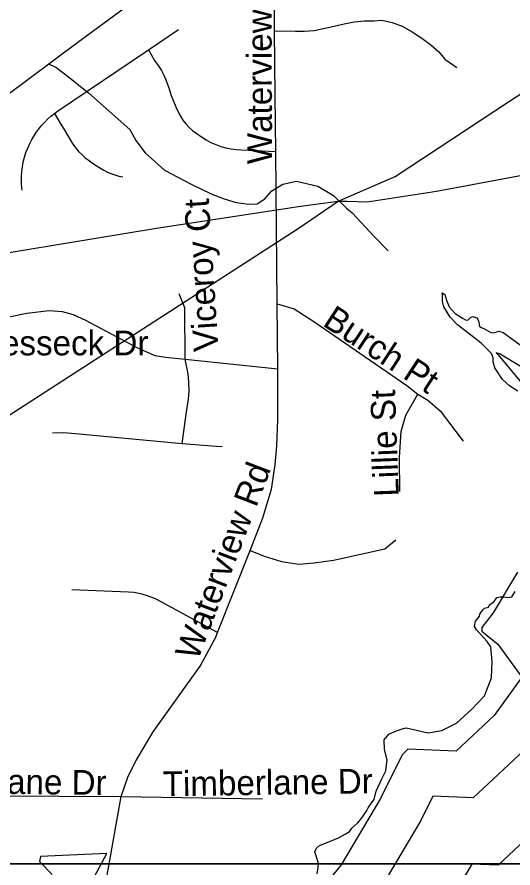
# Model space of a CAD drawing. Extents: x 1662474 to 1856135, y 779280 to 917889.
# Drawn here: x 1703100 to 1705001, y 826572 to 829831 of the extents above; entities that cross this region are included whole.
import ezdxf

# ---------------------------------------------------------------- set-up
doc = ezdxf.new("R2010")
doc.units = 0
for name, color, linetype in [('Exist Hydrographic Buffer Line', 7, 'Continuous'), ('Exist Hydrographic Lake Shore', 7, 'Continuous'), ('Exist Hydrographic Misc Water Feature', 7, 'Continuous'), ('Exist Road Non-System Type 51', 7, 'Continuous'), ('Exist Road Non-System Type 51 Label', 7, 'Continuous'), ('Exist Utilities Electrical Transmission Line', 7, 'Continuous'), ('Map Preparation Inset Cut Line', 7, 'Continuous')]:
    doc.layers.add(name, color=color, linetype=linetype)

msp = doc.modelspace()

# ---------------------------------------------------------------- linework, layer by layer
at = {"layer": 'Exist Hydrographic Buffer Line'}
for points in [[(1705901.8, 829015.1), (1705894.7, 828930.6), (1705916.2, 828927.9), (1706106.2, 828756), (1706166.5, 828501.8), (1706147, 828268.2), (1706022.5, 828070.5), (1705831, 827949.4), (1705417.3, 827839.9), (1705401.3, 827859.9), (1705238.3, 827705.6), (1705164.3, 827606.9), (1705103.7, 827506.1), (1705250.5, 827304.5), (1705061.4, 827039.9), (1704848.8, 826840.7), (1704693.6, 826847.2), (1704647.9, 826754.4), (1704486.8, 826483.2)], [(1705032.5, 828491.5), (1704951.3, 828539.4), (1704936, 828544.8), (1704943.8, 828536.6), (1705063.5, 828393)], [(1706416.7, 828453.3), (1706394.4, 828185.5), (1706206.4, 827887), (1705933.6, 827714.4), (1705493.1, 827597.8), (1705428.1, 827536.3), (1705411.4, 827514), (1705562.9, 827305.8), (1705253, 826872.2), (1704944.5, 826583.1), (1704843.4, 826587.3), (1704694.9, 826337.4), (1704445.7, 826032.9), (1704213.1, 825950.9), (1704071.6, 825880.8), (1703834.3, 825734.9), (1703563.6, 825780), (1703448, 825768.5), (1703249, 825751.6), (1703132.7, 825730.4)], [(1705018.6, 827704.9), (1704925.2, 827549.4), (1704881, 827492.6), (1704881, 827478.7), (1704942.8, 827429.2), (1705034.3, 827303.5), (1704928.9, 827156), (1704782.6, 827019), (1704597.5, 827026.7), (1704575.9, 827005.1), (1704493.6, 826838), (1704342.8, 826584), (1704190, 826397.4)], [(1703396.7, 826539.1), (1703444, 826627.7), (1703190.8, 826615.7), (1703186, 826596.7), (1703235.2, 826547.7)]]:
    msp.add_lwpolyline(points, dxfattribs=at)
at = {"layer": 'Exist Hydrographic Lake Shore'}
for points in [[(1705019.6, 828398.6), (1704987, 828418.3), (1704960.2, 828442.2), (1704931.9, 828487.4), (1704925.4, 828509.9), (1704925.4, 828525.9), (1704918.8, 828542.4), (1704878.4, 828581.8), (1704787.9, 828652.2), (1704759.5, 828681.6), (1704735.4, 828720.7), (1704731.1, 828741.1), (1704731.1, 828767.1), (1704729.2, 828775), (1704739.2, 828768.4), (1704746.4, 828746.7), (1704755.8, 828720.4), (1704779.6, 828695.2), (1704806.8, 828677.6), (1704821.6, 828669.8), (1704829.5, 828670.8), (1704837.6, 828679.8), (1704847.1, 828684.2), (1704851.4, 828682.9), (1704861.9, 828678.4), (1704866, 828673.7), (1704870.2, 828662.9), (1704871.5, 828656.9), (1704871.5, 828647.7), (1704879.4, 828641.9), (1704889.1, 828637.5), (1704915.9, 828622.2), (1704926.6, 828621.2), (1704934.5, 828624.6), (1704946.9, 828627.8), (1704962.9, 828622.8), (1705060.8, 828552.4)], [(1704250, 826549.6), (1704254.5, 826574.2), (1704255.2, 826590), (1704241.9, 826634.4), (1704247.4, 826648), (1704259.8, 826658.5), (1704294.9, 826672.7), (1704332.8, 826687.1), (1704357.9, 826701.1), (1704374.1, 826712.1), (1704383.6, 826724.1), (1704406.5, 826744.6), (1704422.8, 826765.1), (1704440.6, 826792.1), (1704446.1, 826802.1), (1704460.2, 826822.3), (1704468.4, 826834.9), (1704476.5, 826865.9), (1704496.8, 826911.2), (1704514.1, 826943.8), (1704518.2, 826986.3), (1704509.1, 827025.9), (1704507.8, 827062.4), (1704525.1, 827084.2), (1704547.6, 827094.8), (1704572.9, 827103.9), (1704591, 827109.2), (1704675.5, 827090), (1704728.2, 827099.2), (1704784.6, 827126.2), (1704843.5, 827180), (1704892, 827230.9), (1704918, 827300.2), (1704921.6, 827362.4), (1704915.4, 827418.6), (1704901.5, 827439.1), (1704862.9, 827482.9), (1704853.4, 827496.8), (1704857.4, 827517), (1704872.4, 827536.7), (1704873.4, 827544.1), (1704879.4, 827551.9), (1704885.2, 827561.1), (1704892, 827567.7), (1704907.2, 827570.6), (1704910.9, 827579.5), (1704928.8, 827592.6), (1704931.4, 827597.1), (1704939.2, 827607.6), (1704946.4, 827609.7), (1704951.4, 827610.8), (1704966.2, 827610.4), (1704981.2, 827608.1), (1704996.2, 827610.2), (1705009.4, 827631.2)]]:
    msp.add_lwpolyline(points, dxfattribs=at)
at = {"layer": 'Exist Hydrographic Misc Water Feature'}
for points in [[(1703219.3, 829651.9), (1703249.2, 829638.2), (1703292.6, 829605.3), (1703373.7, 829540.4), (1703532.2, 829400.2), (1703555.5, 829357.9), (1703590.9, 829311.2), (1703665.9, 829244), (1703767.3, 829191), (1703844.9, 829154.1), (1703894.5, 829135.1), (1703940.2, 829120.2), (1703988.3, 829114.3), (1704020.3, 829115.3), (1704050.5, 829135.2), (1704076.9, 829165), (1704119.4, 829190.5), (1704171.5, 829201.7), (1704253.2, 829182.8), (1704312.7, 829147.9), (1704363.5, 829098.5)], [(1704363.5, 829098.5), (1704385.2, 829080.8), (1704469, 828990.5), (1704522.5, 828935.2)]]:
    msp.add_lwpolyline(points, dxfattribs=at)
at = {"layer": 'Exist Road Non-System Type 51'}
for p, q in [((1703604.6, 829705.7), (1703719.1, 829783.1)), ((1704096.8, 828731.9), (1704091.8, 829315.4)), ((1704100.4, 828484.2), (1704096.8, 828731.9)), ((1703744.8, 828520.4), (1704100.4, 828484.2)), ((1703868.9, 827474.5), (1703993.6, 827788.2)), ((1702922.5, 826848.8), (1703498.9, 826845.4)), ((1703444.8, 826537.2), (1703498.9, 826845.4)), ((1703498.9, 826845.4), (1704041.1, 826837.5))]:
    msp.add_line(p, q, dxfattribs=at)
for points in [[(1704087.6, 829778.4), (1704086.5, 829898.6), (1704091.2, 830036.9)], [(1704087.6, 829778.4), (1704167.9, 829776.9), (1704200.4, 829776.9), (1704238.8, 829779.2), (1704316.1, 829796.2), (1704354.5, 829804.4), (1704392, 829812.8), (1704430.9, 829816.7), (1704469.1, 829816.7), (1704498.4, 829819.4), (1704537.4, 829810.4), (1704575.8, 829795.4), (1704614.6, 829773.9), (1704651.6, 829750), (1704685.6, 829724.6), (1704717.1, 829697.5), (1704739.8, 829668.9), (1704785.4, 829636.9)], [(1704091.8, 829315.4), (1704089.6, 829530.9), (1704087.6, 829778.4)], [(1703243.5, 829461.1), (1703256.1, 829470), (1703604.6, 829705.7)], [(1703604.6, 829705.7), (1703627.8, 829664.5), (1703641.4, 829645.6), (1703654, 829625.9), (1703663.1, 829608), (1703671.2, 829589.9), (1703682.6, 829560), (1703691.5, 829530.1), (1703709.4, 829487.1), (1703719.1, 829465.5), (1703726.9, 829451.1), (1703736.4, 829435.6), (1703747.9, 829421.2), (1703760.2, 829408.4), (1703773.1, 829396.5), (1703785.1, 829387.4), (1703807.8, 829371.4), (1703825.4, 829360.5), (1703843.5, 829350.9), (1703862.4, 829342.7), (1703881.8, 829335.6), (1703901.1, 829329.9), (1703921.6, 829325.7), (1703941.9, 829323.2), (1703961.4, 829321.7), (1704091.8, 829315.4)], [(1703120.4, 829167.4), (1703118.9, 829178.2), (1703117.8, 829192.6), (1703117.5, 829219.6), (1703118.9, 829238.5), (1703121.1, 829257.2), (1703124.6, 829275.5), (1703129, 829293.6), (1703134.6, 829311.4), (1703141.4, 829328.8), (1703149, 829345.9), (1703157.6, 829362.1), (1703165.8, 829376), (1703174.4, 829388.9), (1703185.1, 829403.4), (1703196, 829416.7), (1703207, 829428.8), (1703218.5, 829440.4), (1703230.6, 829450.6), (1703243.5, 829461.1)], [(1703243.5, 829461.1), (1703270.2, 829418.2), (1703281, 829399.7), (1703310.1, 829350.6), (1703317.5, 829339), (1703325.6, 829328.8), (1703336.6, 829315.9), (1703348.5, 829303.9), (1703361.9, 829292), (1703372.9, 829283.7), (1703393.4, 829269.2), (1703414.1, 829255.6), (1703433.2, 829243.8), (1703444.5, 829237.7), (1703459.5, 829231.2), (1703474.6, 829225.9), (1703490.1, 829221.9), (1703506.1, 829218.9)], [(1703744.8, 828520.4), (1703743.8, 828717.5), (1703722.1, 828770.5)], [(1702825.1, 827797.4), (1702832.4, 827827.8), (1702844, 827927.8), (1702836.9, 828047.7), (1702818, 828631.4), (1703138, 828696.2), (1703223.5, 828707.2), (1703273.1, 828702.6), (1703316.1, 828691.2), (1703363.4, 828670.5), (1703562.4, 828564.2), (1703628.5, 828534.9), (1703669.8, 828528.9), (1703744.8, 828520.4)], [(1704096.8, 828731.9), (1704162.6, 828713.1), (1704237.4, 828664.5), (1704593.9, 828419.4), (1704636.4, 828387.1)], [(1703733.5, 828198.1), (1703750, 828319.4), (1703756.9, 828367.1), (1703759.5, 828398.4), (1703758.4, 828432.5), (1703755.9, 828464.8), (1703744.8, 828520.4)], [(1703993.6, 827788.2), (1704042.6, 827913.1), (1704075.2, 828022.8), (1704089.1, 828116.2), (1704095.4, 828188.7), (1704100.4, 828288.7), (1704100.4, 828484.2)], [(1704567.6, 828014.1), (1704566.2, 828143.5), (1704571.9, 828243), (1704590.6, 828306), (1704636.4, 828387.1)], [(1704636.4, 828387.1), (1704674.9, 828363.2), (1704721.9, 828322.5), (1704809.4, 828206.8)], [(1703236.6, 828239), (1703277.9, 828239.9), (1703325.1, 828235.9), (1703733.5, 828198.1)], [(1703733.5, 828198.1), (1703864.8, 828186.9), (1703887, 828186.6)], [(1703993.6, 827788.2), (1704047.9, 827766.1), (1704113.5, 827745.4), (1704180.1, 827735.9), (1704238.5, 827740.1), (1704312.5, 827750.6), (1704510.4, 827794.4), (1704552.1, 827828.6)], [(1703868.9, 827474.5), (1703633, 827601), (1703617.2, 827608.4), (1703600.6, 827614.7), (1703583.9, 827619.7), (1703566.9, 827623.9), (1703547.4, 827627), (1703527.1, 827628.9), (1703310.1, 827636.7)], [(1703498.9, 826845.4), (1703526.4, 826923.4), (1703556.6, 826983.4), (1703621.6, 827093.9), (1703801.8, 827344.4), (1703861.9, 827456.4), (1703868.9, 827474.5)]]:
    msp.add_lwpolyline(points, dxfattribs=at)
at = {"layer": 'Exist Utilities Electrical Transmission Line'}
for points in [[(1704330.5, 829125.1), (1704357.7, 829137.4), (1704549.9, 829219.5), (1704987.4, 829509.1), (1705656.6, 829944.3), (1706235.2, 830322.3), (1706743.5, 830657.3), (1707181, 830946.8), (1707763.6, 831326.9), (1708303.7, 831673.4), (1708928.7, 832081.1), (1709620.3, 832536.3), (1710291.6, 832975.4), (1711027.5, 833455.9), (1711648.5, 833863.6), (1712239.1, 834253.8), (1713005.3, 834756), (1713847.9, 835307.5)], [(1701520.4, 828105.5), (1701738.8, 828319.2), (1701924.9, 828507.3), (1702155.5, 828734.8), (1702327.5, 828907), (1702457, 829035.6), (1702598.5, 829186.2), (1702651.1, 829231.6), (1702959.6, 829456.3), (1703332.8, 829734.2), (1703510.4, 829864.3), (1703766.6, 830053.6), (1704004.4, 830225.1), (1704278.8, 830424.2), (1704376.8, 830502), (1704694.3, 830746.7), (1705090.4, 831084.8)], [(1704330.5, 829125.1), (1704363.9, 829125.2), (1704441.7, 829122.8), (1704707.5, 829163.8), (1705527.8, 829317.2), (1706167.7, 829434.6), (1706717.3, 829530.9), (1706941.1, 829496.5), (1707139, 829464.5), (1707886.3, 829332.6), (1708789.5, 829173.1), (1709700.6, 829009.5), (1710597.6, 828852.2), (1711504.6, 828682.4), (1712417.9, 828528.9), (1713335, 828365.2)], [(1698412.5, 825294.6), (1698803.4, 825554.4), (1700105.2, 826390.5), (1700818.4, 826854.9), (1701078.4, 827026.1), (1701539.9, 827321.1), (1701932.7, 827576.9), (1702347.7, 827840.4), (1702855.5, 828168.9), (1703464, 828560.4), (1704177.3, 829020.8), (1704330.5, 829125.1)], [(1701520.4, 828105.5), (1702751.3, 828876.4), (1703635.2, 829022.8), (1704186.3, 829106.6), (1704330.5, 829125.1)]]:
    msp.add_lwpolyline(points, dxfattribs=at)
at = {"layer": 'Map Preparation Inset Cut Line'}
for points in [[(1731035.7, 826588.1), (1668486.3, 826588.1), (1668486.3, 870408.9), (1731035.7, 870408.9)], [(1731035.7, 782767.4), (1668486.3, 782767.4), (1668486.3, 826588.1), (1731035.7, 826588.1)]]:
    msp.add_lwpolyline(points, close=True, dxfattribs=at)

# ---------------------------------------------------------------- texts
at = {"layer": 'Exist Road Non-System Type 51 Label'}
for s, rotation, p in [('Waterview Rd', 90.2072, (1704077.9, 829267.5)), ('Viceroy Ct', 93.6893, (1703872.7, 828553.2)), ('Burch Pt', 326.8433, (1704267.1, 828651.6)), ('Lillie St', 92.1138, (1704563.7, 827995.5)), ('Waterview Rd', 69.0979, (1703792.7, 827362.9)), ('Timberlane Dr', 359.2853, (1702638.4, 826861.3)), ('Timberlane Dr', 0.7981, (1703659.3, 826846.7))]:
    msp.add_text(s, height=95, rotation=rotation, dxfattribs=at).set_placement(p)
msp.add_text('Wesseck Dr', height=95, dxfattribs=at).set_placement((1702919.2, 828535.3))

doc.saveas('drawing.dxf')
